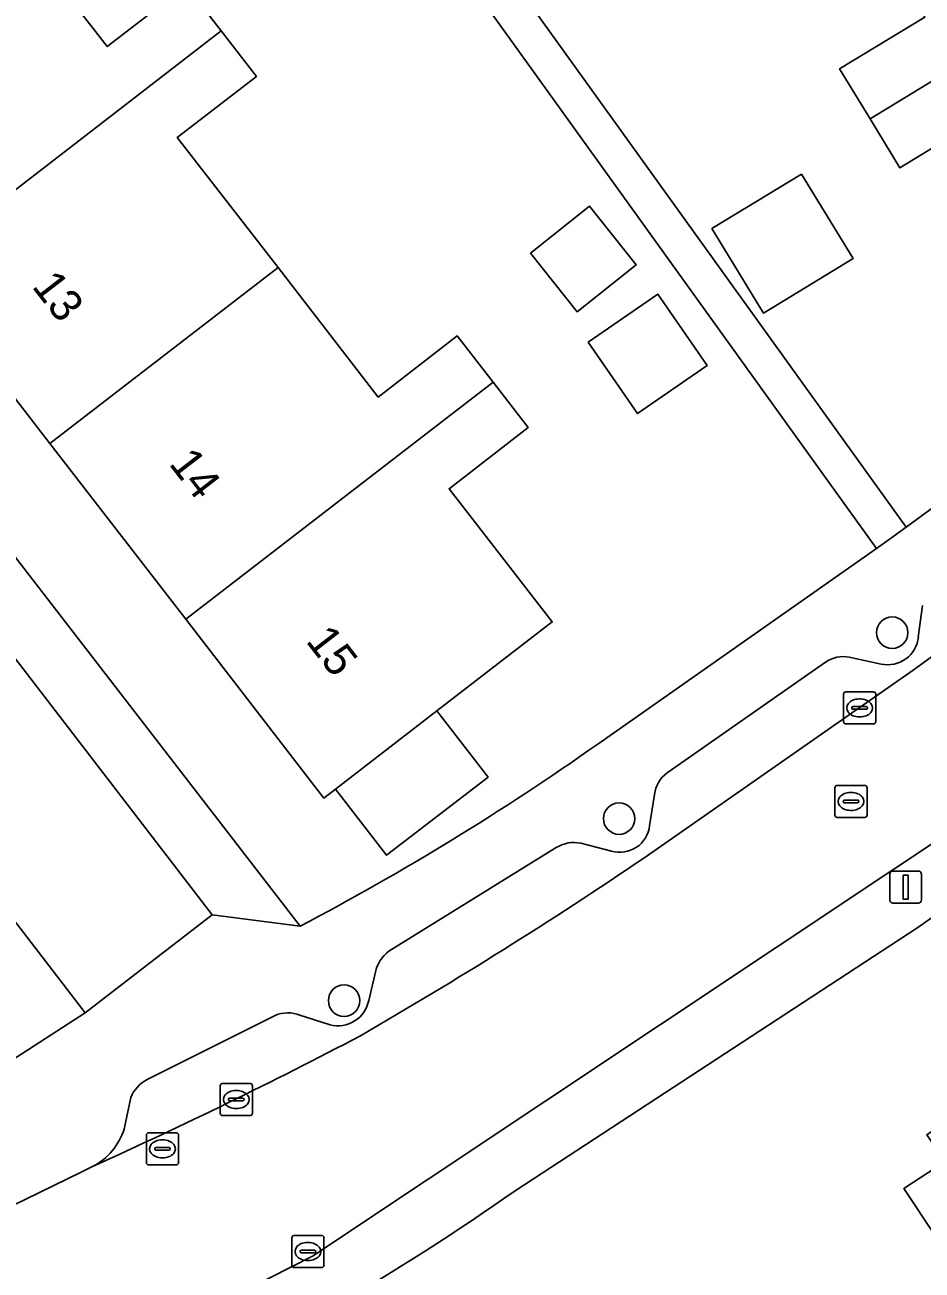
# Model space of a CAD drawing. Extents: x 162661 to 163484, y 380247 to 381230.
# Drawn here: x 163171.51 to 163199.4, y 381014.16 to 381052.89 of the extents above; entities that cross this region are included whole.
import ezdxf

# ---------------------------------------------------------------- set-up
doc = ezdxf.new("R2010")
doc.units = 0
for name, color, linetype in [('IMGEO_Berm_halfverhard', 7, 'Continuous'), ('IMGEO_Boom', 7, 'Continuous'), ('IMGEO_Erf', 7, 'Continuous'), ('IMGEO_Kolk', 7, 'Continuous'), ('IMGEO_Lichtmast', 7, 'Continuous'), ('IMGEO_Pand', 7, 'Continuous'), ('IMGEO_Pand_nummerreeks', 7, 'Continuous'), ('IMGEO_Parkeervlak_open', 7, 'Continuous'), ('IMGEO_Rijbaan_lokaal_open', 7, 'Continuous'), ('IMGEO_Rioolput', 7, 'Continuous'), ('IMGEO_Voetpad_open', 7, 'Continuous')]:
    doc.layers.add(name, color=color, linetype=linetype)

msp = doc.modelspace()

# ---------------------------------------------------------------- linework, layer by layer
at = {"layer": 'IMGEO_Berm_halfverhard'}
for points in [[(163199.236, 381024.792), (163203.137, 381027.533), (163202.085, 381029.006), (163180.449, 381014.591), (163173.897, 381011.259), (163174.716, 381009.7), (163175.139, 381009.872)], [(163186.779, 381016.648), (163199.236, 381024.792)]]:
    msp.add_lwpolyline(points, dxfattribs=at)
msp.add_arc((163141.44, 381081.146), 78.839, 295.30493, 305.10506, dxfattribs=at)
at = {"layer": 'IMGEO_Boom'}
for centre in [(163198.473, 381033.988), (163189.983, 381028.202), (163181.431, 381022.539)]:
    msp.add_circle(centre, 0.489, dxfattribs=at)
at = {"layer": 'IMGEO_Erf'}
for points in [[(163183.983, 381058.045), (163198.909, 381037.268), (163207.172, 381043.323), (163215.696, 381049.583), (163215.608, 381049.723), (163210.472, 381058.155), (163197.39, 381079.623), (163187.607, 381072.029), (163175.603, 381063.541), (163168.423, 381058.662), (163158.593, 381052.674), (163180.067, 381024.856)], [(163250.303, 381064.174), (163242.599, 381057.45), (163241.963, 381056.895), (163231.612, 381048.494), (163231.099, 381048.078), (163230.812, 381047.845), (163210.838, 381032.957), (163209.732, 381032.133), (163208.437, 381031.168), (163205.931, 381029.575), (163203.137, 381027.533), (163199.236, 381024.792), (163186.779, 381016.648)], [(163189.322, 381030.523), (163197.985, 381036.604), (163183.06, 381057.381), (163183.983, 381058.045)]]:
    msp.add_lwpolyline(points, dxfattribs=at)
for points in [[(163196.839, 381051.524), (163199.492, 381053.14), (163196.845, 381057.487), (163194.191, 381061.844), (163191.544, 381060.232), (163190.607, 381061.77), (163190.533, 381061.891), (163188.816, 381060.846), (163187.956, 381062.259), (163189.673, 381063.304), (163192.327, 381064.92), (163189.593, 381069.408), (163197.265, 381074.071), (163200.921, 381068.07), (163204.515, 381062.172), (163208.108, 381056.275), (163211.764, 381050.276), (163204.093, 381045.589), (163204.028, 381045.697), (163201.364, 381050.069), (163198.71, 381048.452), (163197.786, 381049.969)], [(163174.064, 381052.219), (163176.518, 381054.118), (163177.61, 381052.709), (163178.706, 381051.294), (163176.245, 381049.39), (163179.376, 381045.345), (163182.493, 381041.318), (163184.948, 381043.218), (163186.063, 381041.778), (163187.153, 381040.369), (163184.694, 381038.464), (163187.904, 381034.319), (163184.319, 381031.553), (163185.906, 381029.496), (163182.75, 381027.061), (163181.163, 381029.118), (163180.804, 381028.841), (163176.51, 381034.403), (163172.286, 381039.873), (163168.065, 381045.341), (163163.768, 381050.906), (163170.824, 381056.405)], [(163195.655, 381048.256), (163197.256, 381045.628), (163194.47, 381043.931), (163192.869, 381046.56)], [(163187.226, 381045.791), (163189.063, 381047.252), (163190.512, 381045.429), (163188.674, 381043.969)], [(163189.025, 381043.023), (163191.191, 381044.515), (163192.72, 381042.296), (163190.553, 381040.804)], [(163216.549, 381014.172), (163210.72, 381010.136), (163208.153, 381013.844), (163204.436, 381011.271), (163202.152, 381014.57), (163200.83, 381013.694), (163198.84, 381016.694), (163200.116, 381017.54), (163199.546, 381018.361), (163203.321, 381020.977), (163203.891, 381020.155), (163206.772, 381022.138), (163209.333, 381018.435), (163212.214, 381020.433)]]:
    msp.add_lwpolyline(points, close=True, dxfattribs=at)
for centre, radius, start, end in [((163141.224, 381098.683), 83.422, 297.75051, 305.20923), ((163141.44, 381081.146), 78.839, 295.30493, 305.10506)]:
    msp.add_arc(centre, radius, start, end, dxfattribs=at)
at = {"layer": 'IMGEO_Kolk'}
for p, q in [((163196.96, 381031.22), (163196.96, 381032.072)), ((163197.035, 381032.146), (163197.887, 381032.146)), ((163197.448, 381031.926), (163197.473, 381031.926)), ((163197.961, 381032.072), (163197.961, 381031.22)), ((163197.219, 381031.64), (163197.219, 381031.652)), ((163197.657, 381031.603), (163197.259, 381031.603)), ((163197.262, 381031.689), (163197.66, 381031.689)), ((163197.703, 381031.652), (163197.703, 381031.64)), ((163197.887, 381031.146), (163197.035, 381031.146)), ((163197.471, 381031.366), (163197.446, 381031.366)), ((163177.578, 381019.037), (163177.578, 381019.889)), ((163177.653, 381019.963), (163178.505, 381019.963)), ((163178.579, 381019.889), (163178.579, 381019.037)), ((163177.837, 381019.457), (163177.837, 381019.469)), ((163177.88, 381019.506), (163178.278, 381019.506)), ((163178.066, 381019.743), (163178.091, 381019.743)), ((163178.321, 381019.469), (163178.321, 381019.457)), ((163178.275, 381019.42), (163177.877, 381019.42)), ((163178.089, 381019.183), (163178.064, 381019.183)), ((163178.505, 381018.963), (163177.653, 381018.963)), ((163179.88, 381015.236), (163180.732, 381015.236)), ((163179.805, 381014.31), (163179.805, 381015.162)), ((163180.293, 381015.016), (163180.318, 381015.016)), ((163180.806, 381015.162), (163180.806, 381014.31)), ((163180.064, 381014.73), (163180.064, 381014.742)), ((163180.502, 381014.693), (163180.104, 381014.693)), ((163180.107, 381014.779), (163180.505, 381014.779)), ((163180.316, 381014.456), (163180.291, 381014.456)), ((163180.548, 381014.742), (163180.548, 381014.73)), ((163180.732, 381014.236), (163179.88, 381014.236))]:
    msp.add_line(p, q, dxfattribs=at)
for points in [[(163196.96, 381031.22), (163196.96, 381032.072)], [(163197.035, 381032.146), (163197.887, 381032.146)], [(163197.961, 381032.072), (163197.961, 381031.22)], [(163197.887, 381031.146), (163197.035, 381031.146)], [(163177.578, 381019.037), (163177.578, 381019.889)], [(163177.653, 381019.963), (163178.505, 381019.963)], [(163178.579, 381019.889), (163178.579, 381019.037)], [(163178.505, 381018.963), (163177.653, 381018.963)], [(163179.88, 381015.236), (163180.732, 381015.236)], [(163179.805, 381014.31), (163179.805, 381015.162)], [(163180.806, 381015.162), (163180.806, 381014.31)], [(163180.732, 381014.236), (163179.88, 381014.236)]]:
    msp.add_lwpolyline(points, dxfattribs=at)
for centre, radius, start, end in [((163197.037, 381032.07), 0.0765, 91.552, 178.448), ((163197.037, 381032.07), 0.0765, 91.552, 178.448), ((163197.885, 381032.07), 0.0765, 1.552, 88.448), ((163197.885, 381032.07), 0.0765, 1.552, 88.448), ((163197.259, 381031.649), 0.0403, 85.8775, 175.7526), ((163197.256, 381031.639), 0.0366, 178.938, 274.7102), ((163197.66, 381031.646), 0.043, 264.8664, 352.4533), ((163197.664, 381031.651), 0.0386, 1.7309, 96.639), ((163197.037, 381031.222), 0.0765, 181.552, 268.448), ((163197.037, 381031.222), 0.0765, 181.552, 268.448), ((163197.885, 381031.222), 0.0765, 271.552, 358.448), ((163197.885, 381031.222), 0.0765, 271.552, 358.448), ((163177.655, 381019.887), 0.0765, 91.552, 178.448), ((163177.655, 381019.887), 0.0765, 91.552, 178.448), ((163178.503, 381019.887), 0.0765, 1.552, 88.448), ((163178.503, 381019.887), 0.0765, 1.552, 88.448), ((163177.877, 381019.466), 0.0403, 85.8775, 175.7526), ((163177.874, 381019.456), 0.0366, 178.938, 274.7102), ((163178.278, 381019.463), 0.043, 264.8664, 352.4533), ((163178.282, 381019.468), 0.0386, 1.7309, 96.639), ((163177.655, 381019.039), 0.0765, 181.552, 268.448), ((163177.655, 381019.039), 0.0765, 181.552, 268.448), ((163178.503, 381019.039), 0.0765, 271.552, 358.448), ((163178.503, 381019.039), 0.0765, 271.552, 358.448), ((163179.882, 381015.16), 0.0765, 91.552, 178.448), ((163179.882, 381015.16), 0.0765, 91.552, 178.448), ((163180.73, 381015.16), 0.0765, 1.552, 88.448), ((163180.73, 381015.16), 0.0765, 1.552, 88.448), ((163180.104, 381014.739), 0.0403, 85.8775, 175.7526), ((163180.101, 381014.729), 0.0366, 178.938, 274.7102), ((163180.505, 381014.736), 0.043, 264.8664, 352.4533), ((163180.509, 381014.741), 0.0386, 1.7309, 96.639), ((163179.882, 381014.312), 0.0765, 181.552, 268.448), ((163179.882, 381014.312), 0.0765, 181.552, 268.448), ((163180.73, 381014.312), 0.0765, 271.552, 358.448), ((163180.73, 381014.312), 0.0765, 271.552, 358.448)]:
    msp.add_arc(centre, radius, start, end, dxfattribs=at)
for centre, major_axis, ratio, start_param, end_param in [((163197.447, 381031.646), (-0.387, 0.002), 0.722429, 4.712389, 7.853982), ((163197.472, 381031.646), (-0.39, 0.002), 0.717154, 1.570796, 4.712389), ((163178.065, 381019.463), (-0.387, 0.002), 0.722429, 4.712389, 7.853982), ((163178.09, 381019.463), (-0.39, 0.002), 0.717154, 1.570796, 4.712389), ((163180.292, 381014.736), (-0.387, 0.002), 0.722429, 4.712389, 7.853982), ((163180.317, 381014.736), (-0.39, 0.002), 0.717154, 1.570796, 4.712389)]:
    msp.add_ellipse(centre, major_axis=major_axis, ratio=ratio, start_param=start_param, end_param=end_param, dxfattribs=at)
at = {"layer": 'IMGEO_Lichtmast'}
for p, q in [((163198.397, 381025.671), (163198.397, 381026.471)), ((163198.397, 381026.471), (163198.397, 381025.671)), ((163198.497, 381026.571), (163199.287, 381026.571)), ((163199.287, 381026.571), (163198.497, 381026.571)), ((163199.387, 381026.471), (163199.387, 381025.671)), ((163199.387, 381025.671), (163199.387, 381026.471)), ((163199.287, 381025.571), (163198.497, 381025.571)), ((163198.497, 381025.571), (163199.287, 381025.571))]:
    msp.add_line(p, q, dxfattribs=at)
msp.add_lwpolyline([(163198.817, 381026.446), (163198.967, 381026.446), (163198.967, 381025.696), (163198.817, 381025.696), (163198.817, 381026.446)], dxfattribs=at)
for centre, start, end in [((163198.497, 381026.471), 90, 180), ((163198.497, 381026.471), 90, 180), ((163199.287, 381026.471), 0, 90), ((163199.287, 381026.471), 360, 90), ((163198.497, 381025.671), 180, 270), ((163198.497, 381025.671), 180, 270), ((163199.287, 381025.671), 270, 0), ((163199.287, 381025.671), 270, 0)]:
    msp.add_arc(centre, 0.1, start, end, dxfattribs=at)
at = {"layer": 'IMGEO_Pand'}
for points in [[(163208.108, 381056.275), (163204.515, 381062.172), (163196.845, 381057.487), (163199.492, 381053.14), (163196.839, 381051.524), (163197.786, 381049.969)], [(163168.065, 381045.341), (163177.61, 381052.709), (163176.518, 381054.118), (163174.064, 381052.219), (163170.824, 381056.405), (163163.768, 381050.906)], [(163211.764, 381050.276), (163208.108, 381056.275), (163197.786, 381049.969), (163198.71, 381048.452), (163201.364, 381050.069), (163204.028, 381045.697), (163204.093, 381045.589)], [(163168.065, 381045.341), (163172.286, 381039.873), (163179.376, 381045.345), (163176.245, 381049.39), (163178.706, 381051.294), (163177.61, 381052.709)], [(163195.655, 381048.256), (163192.869, 381046.56), (163194.47, 381043.931), (163197.256, 381045.628)], [(163187.226, 381045.791), (163188.674, 381043.969), (163190.512, 381045.429), (163189.063, 381047.252)], [(163176.51, 381034.403), (163186.063, 381041.778), (163184.948, 381043.218), (163182.493, 381041.318), (163179.376, 381045.345), (163172.286, 381039.873)], [(163189.025, 381043.023), (163190.553, 381040.804), (163192.72, 381042.296), (163191.191, 381044.515)], [(163184.694, 381038.464), (163187.153, 381040.369), (163186.063, 381041.778), (163176.51, 381034.403), (163180.804, 381028.841), (163181.163, 381029.118), (163184.319, 381031.553), (163187.904, 381034.319)], [(163184.319, 381031.553), (163181.163, 381029.118), (163182.75, 381027.061), (163185.906, 381029.496)], [(163212.214, 381020.433), (163209.333, 381018.435), (163206.772, 381022.138), (163203.891, 381020.155), (163203.321, 381020.977), (163199.546, 381018.361), (163200.116, 381017.54), (163198.84, 381016.694), (163200.83, 381013.694), (163202.152, 381014.57), (163204.436, 381011.271), (163208.153, 381013.844), (163210.72, 381010.136), (163216.549, 381014.172)]]:
    msp.add_lwpolyline(points, close=True, dxfattribs=at)
at = {"layer": 'IMGEO_Parkeervlak_open'}
for points in [[(163190.753, 381026.973), (163199.121, 381032.82), (163207.473, 381038.875), (163219.63, 381047.825), (163220.037, 381048.125)], [(163199.419, 381034.837), (163199.286, 381033.852)], [(163196.402, 381033.069), (163191.473, 381029.623)], [(163198.134, 381033.012), (163197.14, 381033.22)], [(163191.085, 381028.952), (163190.93, 381027.981)], [(163188.027, 381027.301), (163182.908, 381024.133)], [(163189.741, 381027.192), (163188.792, 381027.438)], [(163182.429, 381023.522), (163182.196, 381022.543)], [(163179.285, 381022.08), (163175.31, 381020.084)], [(163180.998, 381021.787), (163180.059, 381022.089)], [(163174.796, 381019.528), (163174.589, 381018.541)]]:
    msp.add_lwpolyline(points, dxfattribs=at)
msp.add_lwpolyline([(163171.249, 381033.131), (163167.405, 381029.923), (163173.381, 381022.158), (163177.329, 381025.209)], close=True, dxfattribs=at)
for centre, radius, start, end in [((163198.338, 381033.943), 0.953, 257.6644, 354.5322), ((163196.943, 381032.305), 0.936, 77.8326, 125.2944), ((163192.062, 381028.835), 0.984, 126.7751, 173.1483), ((163190.005, 381028.084), 0.93, 253.4973, 353.6379), ((163188.579, 381026.425), 1.035, 78.1021, 122.2043), ((163108.031, 381149.119), 147.522, 300.06693, 304.10733), ((163183.504, 381023.173), 1.13, 121.8114, 161.9985), ((163181.237, 381022.735), 0.978, 255.8238, 348.6843), ((163179.683, 381021.144), 1.017, 68.3023, 113.0301), ((163108.024, 381162.219), 158.998, 294.36884, 297.70329), ((163175.837, 381019.081), 1.133, 117.7301, 156.7656), ((163172.702, 381019.135), 1.978, 297.9094, 342.5186)]:
    msp.add_arc(centre, radius, start, end, dxfattribs=at)
at = {"layer": 'IMGEO_Rijbaan_lokaal_open'}
for points in [[(163164.369, 381006.921), (163170.647, 381009.714), (163173.897, 381011.259), (163180.449, 381014.591), (163202.085, 381029.006), (163204.914, 381031.066), (163208.553, 381033.715), (163209.668, 381034.526), (163220.171, 381042.171), (163222.56, 381043.953), (163219.63, 381047.825), (163207.473, 381038.875), (163199.121, 381032.82), (163190.753, 381026.973)], [(163173.628, 381017.387), (163173.232, 381017.195), (163168.614, 381014.939), (163162.774, 381012.085)]]:
    msp.add_lwpolyline(points, dxfattribs=at)
msp.add_lwpolyline([(163167.405, 381029.923), (163165.749, 381028.692), (163162.414, 381026.565), (163166.001, 381017.389), (163173.381, 381022.158)], close=True, dxfattribs=at)
for centre, radius, start, end in [((163108.031, 381149.119), 147.522, 300.06693, 304.10733), ((163108.024, 381162.219), 158.998, 294.36884, 297.70329)]:
    msp.add_arc(centre, radius, start, end, dxfattribs=at)
at = {"layer": 'IMGEO_Rioolput'}
for p, q in [((163196.692, 381028.311), (163196.692, 381029.163)), ((163196.767, 381029.237), (163197.619, 381029.237)), ((163197.693, 381029.163), (163197.693, 381028.311)), ((163196.994, 381028.78), (163197.392, 381028.78)), ((163197.18, 381029.017), (163197.205, 381029.017)), ((163196.951, 381028.731), (163196.951, 381028.743)), ((163197.389, 381028.694), (163196.991, 381028.694)), ((163197.203, 381028.457), (163197.178, 381028.457)), ((163197.435, 381028.743), (163197.435, 381028.731)), ((163197.619, 381028.237), (163196.767, 381028.237)), ((163175.283, 381017.503), (163175.283, 381018.355)), ((163175.358, 381018.429), (163176.21, 381018.429)), ((163176.284, 381018.355), (163176.284, 381017.503)), ((163175.542, 381017.923), (163175.542, 381017.935)), ((163175.585, 381017.972), (163175.983, 381017.972)), ((163175.771, 381018.209), (163175.796, 381018.209)), ((163176.026, 381017.935), (163176.026, 381017.923)), ((163175.98, 381017.886), (163175.582, 381017.886)), ((163175.794, 381017.649), (163175.769, 381017.649)), ((163176.21, 381017.429), (163175.358, 381017.429))]:
    msp.add_line(p, q, dxfattribs=at)
for points in [[(163196.692, 381028.311), (163196.692, 381029.163)], [(163196.767, 381029.237), (163197.619, 381029.237)], [(163197.693, 381029.163), (163197.693, 381028.311)], [(163197.619, 381028.237), (163196.767, 381028.237)], [(163175.283, 381017.503), (163175.283, 381018.355)], [(163175.358, 381018.429), (163176.21, 381018.429)], [(163176.284, 381018.355), (163176.284, 381017.503)], [(163176.21, 381017.429), (163175.358, 381017.429)]]:
    msp.add_lwpolyline(points, dxfattribs=at)
for centre, radius, start, end in [((163196.769, 381029.161), 0.0765, 91.552, 178.448), ((163196.769, 381029.161), 0.0765, 91.552, 178.448), ((163197.617, 381029.161), 0.0765, 1.552, 88.448), ((163197.617, 381029.161), 0.0765, 1.552, 88.448), ((163196.991, 381028.74), 0.0403, 85.8775, 175.7526), ((163197.396, 381028.742), 0.0386, 1.7309, 96.639), ((163196.988, 381028.73), 0.0366, 178.938, 274.7102), ((163197.392, 381028.737), 0.043, 264.8664, 352.4533), ((163196.769, 381028.313), 0.0765, 181.552, 268.448), ((163196.769, 381028.313), 0.0765, 181.552, 268.448), ((163197.617, 381028.313), 0.0765, 271.552, 358.448), ((163197.617, 381028.313), 0.0765, 271.552, 358.448), ((163175.36, 381018.353), 0.0765, 91.552, 178.448), ((163175.36, 381018.353), 0.0765, 91.552, 178.448), ((163176.208, 381018.353), 0.0765, 1.552, 88.448), ((163176.208, 381018.353), 0.0765, 1.552, 88.448), ((163175.582, 381017.932), 0.0403, 85.8775, 175.7526), ((163175.579, 381017.922), 0.0366, 178.938, 274.7102), ((163175.983, 381017.929), 0.043, 264.8664, 352.4533), ((163175.987, 381017.934), 0.0386, 1.7309, 96.639), ((163175.36, 381017.505), 0.0765, 181.552, 268.448), ((163175.36, 381017.505), 0.0765, 181.552, 268.448), ((163176.208, 381017.505), 0.0765, 271.552, 358.448), ((163176.208, 381017.505), 0.0765, 271.552, 358.448)]:
    msp.add_arc(centre, radius, start, end, dxfattribs=at)
for centre, major_axis, ratio, start_param, end_param in [((163197.179, 381028.737), (-0.387, 0.002), 0.722429, 4.712389, 7.853982), ((163197.204, 381028.737), (-0.39, 0.002), 0.717154, 1.570796, 4.712389), ((163175.77, 381017.929), (-0.387, 0.002), 0.722429, 4.712389, 7.853982), ((163175.795, 381017.929), (-0.39, 0.002), 0.717154, 1.570796, 4.712389)]:
    msp.add_ellipse(centre, major_axis=major_axis, ratio=ratio, start_param=start_param, end_param=end_param, dxfattribs=at)
at = {"layer": 'IMGEO_Voetpad_open'}
for points in [[(163235.502, 381065.152), (163228.42, 381059.385), (163225.974, 381059.047), (163222.602, 381055.389), (163222.298, 381055.058), (163215.608, 381049.723), (163215.696, 381049.583), (163207.172, 381043.323), (163198.909, 381037.268), (163198.426, 381036.914), (163197.985, 381036.604), (163189.322, 381030.523)], [(163158.817, 381049.448), (163170.874, 381033.624), (163171.249, 381033.131), (163177.329, 381025.209), (163180.067, 381024.856), (163158.593, 381052.674)], [(163199.286, 381033.852), (163199.419, 381034.837)], [(163191.473, 381029.623), (163196.402, 381033.069)], [(163197.14, 381033.22), (163198.134, 381033.012)], [(163190.93, 381027.981), (163191.085, 381028.952)], [(163182.908, 381024.133), (163188.027, 381027.301)], [(163188.792, 381027.438), (163189.741, 381027.192)], [(163180.067, 381024.856), (163177.329, 381025.209), (163173.381, 381022.158), (163166.001, 381017.389), (163166.037, 381017.229), (163160.511, 381014.551)], [(163182.196, 381022.543), (163182.429, 381023.522)], [(163175.31, 381020.084), (163179.285, 381022.08)], [(163180.059, 381022.089), (163180.998, 381021.787)], [(163174.589, 381018.541), (163174.796, 381019.528)], [(163162.774, 381012.085), (163168.614, 381014.939), (163173.232, 381017.195), (163173.628, 381017.387)]]:
    msp.add_lwpolyline(points, dxfattribs=at)
msp.add_lwpolyline([(163197.985, 381036.604), (163198.426, 381036.914), (163198.909, 381037.268), (163183.983, 381058.045), (163183.06, 381057.381)], close=True, dxfattribs=at)
for centre, radius, start, end in [((163198.338, 381033.943), 0.953, 257.6644, 354.5322), ((163196.943, 381032.305), 0.936, 77.8326, 125.2944), ((163141.224, 381098.683), 83.422, 297.75051, 305.20923), ((163192.062, 381028.835), 0.984, 126.7751, 173.1483), ((163190.005, 381028.084), 0.93, 253.4973, 353.6379), ((163188.579, 381026.425), 1.035, 78.1021, 122.2043), ((163183.504, 381023.173), 1.13, 121.8114, 161.9985), ((163181.237, 381022.735), 0.978, 255.8238, 348.6843), ((163179.683, 381021.144), 1.017, 68.3023, 113.0301), ((163175.837, 381019.081), 1.133, 117.7301, 156.7656), ((163172.702, 381019.135), 1.978, 297.9094, 342.5186)]:
    msp.add_arc(centre, radius, start, end, dxfattribs=at)

# ---------------------------------------------------------------- texts
at = {"layer": 'IMGEO_Pand_nummerreeks'}
for s, rotation, p in [('13', 307.6711, (163171.701, 381044.754)), ('14', 307.6711, (163175.96, 381039.238)), ('15', 307.6718, (163180.219, 381033.721))]:
    msp.add_text(s, height=1, rotation=rotation, dxfattribs=at).set_placement(p)

doc.saveas('drawing.dxf')
